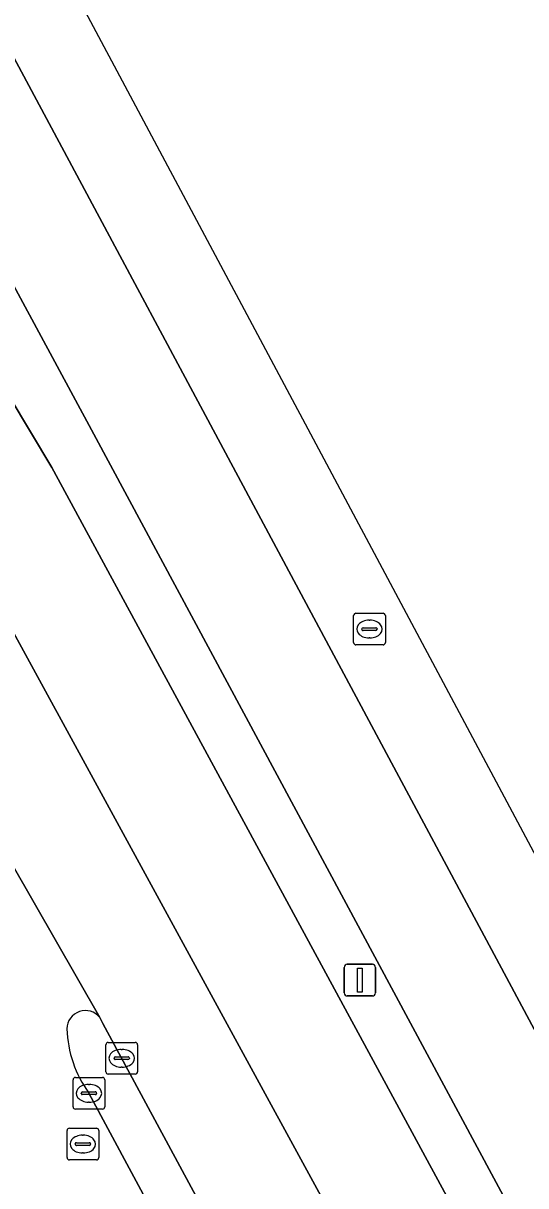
# Model space of a CAD drawing. Extents: x 161477 to 163040, y 383680 to 384871.
# Drawn here: x 162740.95 to 162756.8, y 384444.82 to 384481.52 of the extents above; entities that cross this region are included whole.
import ezdxf

# ---------------------------------------------------------------- set-up
doc = ezdxf.new("R2010")
doc.units = 0
for name, color, linetype in [('IMGEO_Berm_open', 7, 'Continuous'), ('IMGEO_Kolk', 7, 'Continuous'), ('IMGEO_Lichtmast', 7, 'Continuous'), ('IMGEO_Rijbaan_lokaal_open', 7, 'Continuous'), ('IMGEO_Rijbaan_regionaal_gesloten', 7, 'Continuous'), ('IMGEO_Rioolput', 7, 'Continuous')]:
    doc.layers.add(name, color=color, linetype=linetype)

msp = doc.modelspace()

# ---------------------------------------------------------------- linework, layer by layer
at = {"layer": 'IMGEO_Berm_open'}
for points in [[(162783.574, 384393.336), (162743.174, 384468.546), (162733.036, 384487.349), (162728.01, 384496.744)], [(162724.869, 384496.086), (162727.101, 384492.335), (162729.089, 384488.843), (162741.848, 384467.5), (162762.196, 384429.925), (162790.63, 384376.933), (162804.086, 384351.856), (162807.805, 384344.925), (162816.329, 384329.112), (162820.302, 384321.25)], [(162743.463, 384449.945), (162743.365, 384450.132)], [(162783.583, 384375.537), (162743.463, 384449.945)], [(162743.018, 384447.745), (162745.706, 384442.742), (162761.565, 384413.229), (162761.857, 384412.685), (162762.568, 384411.901)]]:
    msp.add_lwpolyline(points, dxfattribs=at)
for centre, radius, start, end in [((162742.908, 384449.773), 0.581, 38.1316, 179.5313), ((162745.959, 384449.879), 3.634, 181.587, 215.958)]:
    msp.add_arc(centre, radius, start, end, dxfattribs=at)
at = {"layer": 'IMGEO_Kolk'}
for p, q in [((162743.553, 384448.422), (162743.553, 384449.274)), ((162743.628, 384449.348), (162744.48, 384449.348)), ((162744.554, 384449.274), (162744.554, 384448.422)), ((162743.812, 384448.842), (162743.812, 384448.854)), ((162744.25, 384448.805), (162743.852, 384448.805)), ((162743.855, 384448.891), (162744.253, 384448.891)), ((162744.041, 384449.128), (162744.066, 384449.128)), ((162744.296, 384448.854), (162744.296, 384448.842)), ((162744.064, 384448.568), (162744.039, 384448.568)), ((162742.52, 384447.316), (162742.52, 384448.168)), ((162742.595, 384448.242), (162743.447, 384448.242)), ((162743.521, 384448.168), (162743.521, 384447.316)), ((162744.48, 384448.348), (162743.628, 384448.348)), ((162742.779, 384447.736), (162742.779, 384447.748)), ((162743.217, 384447.699), (162742.819, 384447.699)), ((162742.822, 384447.785), (162743.22, 384447.785)), ((162743.008, 384448.022), (162743.033, 384448.022)), ((162743.263, 384447.748), (162743.263, 384447.736)), ((162743.031, 384447.462), (162743.006, 384447.462)), ((162743.447, 384447.242), (162742.595, 384447.242))]:
    msp.add_line(p, q, dxfattribs=at)
for points in [[(162743.553, 384448.422), (162743.553, 384449.274)], [(162743.628, 384449.348), (162744.48, 384449.348)], [(162744.554, 384449.274), (162744.554, 384448.422)], [(162742.52, 384447.316), (162742.52, 384448.168)], [(162742.595, 384448.242), (162743.447, 384448.242)], [(162743.521, 384448.168), (162743.521, 384447.316)], [(162744.48, 384448.348), (162743.628, 384448.348)], [(162743.447, 384447.242), (162742.595, 384447.242)]]:
    msp.add_lwpolyline(points, dxfattribs=at)
for centre, radius, start, end in [((162743.63, 384449.272), 0.0765, 91.552, 178.448), ((162743.63, 384449.272), 0.0765, 91.552, 178.448), ((162744.478, 384449.272), 0.0765, 1.552, 88.448), ((162744.478, 384449.272), 0.0765, 1.552, 88.448), ((162743.852, 384448.851), 0.0403, 85.8775, 175.7526), ((162743.849, 384448.841), 0.0366, 178.938, 274.7102), ((162744.253, 384448.848), 0.043, 264.8664, 352.4533), ((162744.257, 384448.853), 0.0386, 1.7309, 96.639), ((162743.63, 384448.424), 0.0765, 181.552, 268.448), ((162743.63, 384448.424), 0.0765, 181.552, 268.448), ((162744.478, 384448.424), 0.0765, 271.552, 358.448), ((162744.478, 384448.424), 0.0765, 271.552, 358.448), ((162742.597, 384448.166), 0.0765, 91.552, 178.448), ((162742.597, 384448.166), 0.0765, 91.552, 178.448), ((162743.445, 384448.166), 0.0765, 1.552, 88.448), ((162743.445, 384448.166), 0.0765, 1.552, 88.448), ((162742.819, 384447.745), 0.0403, 85.8775, 175.7526), ((162742.816, 384447.735), 0.0366, 178.938, 274.7102), ((162743.22, 384447.742), 0.043, 264.8664, 352.4533), ((162743.224, 384447.747), 0.0386, 1.7309, 96.639), ((162742.597, 384447.318), 0.0765, 181.552, 268.448), ((162742.597, 384447.318), 0.0765, 181.552, 268.448), ((162743.445, 384447.318), 0.0765, 271.552, 358.448), ((162743.445, 384447.318), 0.0765, 271.552, 358.448)]:
    msp.add_arc(centre, radius, start, end, dxfattribs=at)
for centre, major_axis, ratio, start_param, end_param in [((162744.04, 384448.848), (-0.387, 0.002), 0.722429, 4.712389, 7.853982), ((162744.065, 384448.848), (-0.39, 0.002), 0.717154, 1.570796, 4.712389), ((162743.007, 384447.742), (-0.387, 0.002), 0.722429, 4.712389, 7.853982), ((162743.032, 384447.742), (-0.39, 0.002), 0.717154, 1.570796, 4.712389)]:
    msp.add_ellipse(centre, major_axis=major_axis, ratio=ratio, start_param=start_param, end_param=end_param, dxfattribs=at)
at = {"layer": 'IMGEO_Lichtmast'}
for p, q in [((162751.069, 384450.914), (162751.069, 384451.714)), ((162751.069, 384451.714), (162751.069, 384450.914)), ((162751.169, 384451.814), (162751.959, 384451.814)), ((162751.959, 384451.814), (162751.169, 384451.814)), ((162752.059, 384451.714), (162752.059, 384450.914)), ((162752.059, 384450.914), (162752.059, 384451.714)), ((162751.959, 384450.814), (162751.169, 384450.814)), ((162751.169, 384450.814), (162751.959, 384450.814))]:
    msp.add_line(p, q, dxfattribs=at)
msp.add_lwpolyline([(162751.489, 384451.689), (162751.639, 384451.689), (162751.639, 384450.939), (162751.489, 384450.939), (162751.489, 384451.689)], dxfattribs=at)
for centre, start, end in [((162751.169, 384451.714), 90, 180), ((162751.169, 384451.714), 90, 180), ((162751.959, 384451.714), 0, 90), ((162751.959, 384451.714), 360, 90), ((162751.169, 384450.914), 180, 270), ((162751.169, 384450.914), 180, 270), ((162751.959, 384450.914), 270, 0), ((162751.959, 384450.914), 270, 0)]:
    msp.add_arc(centre, 0.1, start, end, dxfattribs=at)
at = {"layer": 'IMGEO_Rijbaan_lokaal_open'}
for points in [[(162743.365, 384450.132), (162726.742, 384479.16)], [(162745.706, 384442.742), (162743.018, 384447.745)]]:
    msp.add_lwpolyline(points, dxfattribs=at)
for centre, radius, start, end in [((162742.908, 384449.773), 0.581, 38.1316, 179.5313), ((162745.959, 384449.879), 3.634, 181.587, 215.958)]:
    msp.add_arc(centre, radius, start, end, dxfattribs=at)
at = {"layer": 'IMGEO_Rijbaan_regionaal_gesloten'}
for points in [[(162734.536, 384497.588), (162731.669, 384497.217), (162732.057, 384496.504), (162749.243, 384464.385), (162775.555, 384415.208), (162793.573, 384382.024), (162801.221, 384366.6), (162805.613, 384358.792), (162821.748, 384328.719), (162824.684, 384323.276), (162827.124, 384318.839), (162827.515, 384318.128), (162829.17, 384315.377), (162830.104, 384313.939), (162832.261, 384310.813), (162835.388, 384306.698), (162836.958, 384304.759), (162840.28, 384301.07), (162842.22, 384299.13), (162849.263, 384292.586), (162862.777, 384279.913), (162862.888, 384279.809)], [(162865.628, 384265.268), (162867.227, 384265.652), (162880.443, 384266.366), (162879.288, 384267.855), (162857.686, 384289.762), (162849.386, 384298.062), (162843.49, 384303.661), (162838.985, 384308.463), (162830.58, 384316.868), (162794.865, 384384.416), (162734.536, 384497.588)], [(162762.196, 384429.925), (162741.848, 384467.5), (162729.089, 384488.843), (162727.101, 384492.335), (162724.869, 384496.086), (162721.159, 384495.567), (162738.489, 384466.227), (162752.477, 384440.575)], [(162721.159, 384495.567), (162717.548, 384495.062), (162717.676, 384494.845), (162725.437, 384481.725), (162726.742, 384479.16), (162743.365, 384450.132), (162743.463, 384449.945), (162783.583, 384375.537), (162784.08, 384375.023), (162799.55, 384344.861), (162804.335, 384333.978), (162808.424, 384324.441), (162810.807, 384318.474), (162811.526, 384316.425), (162812.046, 384313.655), (162814.503, 384307.78)], [(162752.477, 384440.575), (162738.489, 384466.227), (162721.159, 384495.567)]]:
    msp.add_lwpolyline(points, dxfattribs=at)
msp.add_lwpolyline([(162731.669, 384497.217), (162728.01, 384496.744), (162733.036, 384487.349), (162743.174, 384468.546), (162783.574, 384393.336), (162789.621, 384383.451), (162793.258, 384378.323), (162796.599, 384373.614), (162801.221, 384366.6), (162793.573, 384382.024), (162775.555, 384415.208), (162749.243, 384464.385), (162732.057, 384496.504)], close=True, dxfattribs=at)
at = {"layer": 'IMGEO_Rioolput'}
for p, q in [((162751.368, 384461.969), (162751.368, 384462.821)), ((162751.443, 384462.895), (162752.295, 384462.895)), ((162752.369, 384462.821), (162752.369, 384461.969)), ((162751.627, 384462.389), (162751.627, 384462.401)), ((162752.065, 384462.352), (162751.667, 384462.352)), ((162751.67, 384462.438), (162752.068, 384462.438)), ((162751.856, 384462.675), (162751.881, 384462.675)), ((162752.111, 384462.401), (162752.111, 384462.389)), ((162751.879, 384462.115), (162751.854, 384462.115)), ((162752.295, 384461.895), (162751.443, 384461.895)), ((162742.404, 384446.64), (162743.256, 384446.64)), ((162742.329, 384445.714), (162742.329, 384446.566)), ((162742.817, 384446.42), (162742.842, 384446.42)), ((162743.33, 384446.566), (162743.33, 384445.714)), ((162742.588, 384446.134), (162742.588, 384446.146)), ((162743.026, 384446.097), (162742.628, 384446.097)), ((162742.631, 384446.183), (162743.029, 384446.183)), ((162742.84, 384445.86), (162742.815, 384445.86)), ((162743.072, 384446.146), (162743.072, 384446.134)), ((162743.256, 384445.64), (162742.404, 384445.64))]:
    msp.add_line(p, q, dxfattribs=at)
for points in [[(162751.368, 384461.969), (162751.368, 384462.821)], [(162751.443, 384462.895), (162752.295, 384462.895)], [(162752.369, 384462.821), (162752.369, 384461.969)], [(162752.295, 384461.895), (162751.443, 384461.895)], [(162742.404, 384446.64), (162743.256, 384446.64)], [(162742.329, 384445.714), (162742.329, 384446.566)], [(162743.33, 384446.566), (162743.33, 384445.714)], [(162743.256, 384445.64), (162742.404, 384445.64)]]:
    msp.add_lwpolyline(points, dxfattribs=at)
for centre, radius, start, end in [((162751.445, 384462.819), 0.0765, 91.552, 178.448), ((162751.445, 384462.819), 0.0765, 91.552, 178.448), ((162752.293, 384462.819), 0.0765, 1.552, 88.448), ((162752.293, 384462.819), 0.0765, 1.552, 88.448), ((162751.667, 384462.398), 0.0403, 85.8775, 175.7526), ((162751.664, 384462.388), 0.0366, 178.938, 274.7102), ((162752.068, 384462.395), 0.043, 264.8664, 352.4533), ((162752.072, 384462.4), 0.0386, 1.7309, 96.639), ((162751.445, 384461.971), 0.0765, 181.552, 268.448), ((162751.445, 384461.971), 0.0765, 181.552, 268.448), ((162752.293, 384461.971), 0.0765, 271.552, 358.448), ((162752.293, 384461.971), 0.0765, 271.552, 358.448), ((162742.406, 384446.564), 0.0765, 91.552, 178.448), ((162742.406, 384446.564), 0.0765, 91.552, 178.448), ((162743.254, 384446.564), 0.0765, 1.552, 88.448), ((162743.254, 384446.564), 0.0765, 1.552, 88.448), ((162742.628, 384446.143), 0.0403, 85.8775, 175.7526), ((162742.625, 384446.133), 0.0366, 178.938, 274.7102), ((162743.029, 384446.14), 0.043, 264.8664, 352.4533), ((162743.033, 384446.145), 0.0386, 1.7309, 96.639), ((162742.406, 384445.716), 0.0765, 181.552, 268.448), ((162742.406, 384445.716), 0.0765, 181.552, 268.448), ((162743.254, 384445.716), 0.0765, 271.552, 358.448), ((162743.254, 384445.716), 0.0765, 271.552, 358.448)]:
    msp.add_arc(centre, radius, start, end, dxfattribs=at)
for centre, major_axis, ratio, start_param, end_param in [((162751.855, 384462.395), (-0.387, 0.002), 0.722429, 4.712389, 7.853982), ((162751.88, 384462.395), (-0.39, 0.002), 0.717154, 1.570796, 4.712389), ((162742.816, 384446.14), (-0.387, 0.002), 0.722429, 4.712389, 7.853982), ((162742.841, 384446.14), (-0.39, 0.002), 0.717154, 1.570796, 4.712389)]:
    msp.add_ellipse(centre, major_axis=major_axis, ratio=ratio, start_param=start_param, end_param=end_param, dxfattribs=at)

doc.saveas('drawing.dxf')
